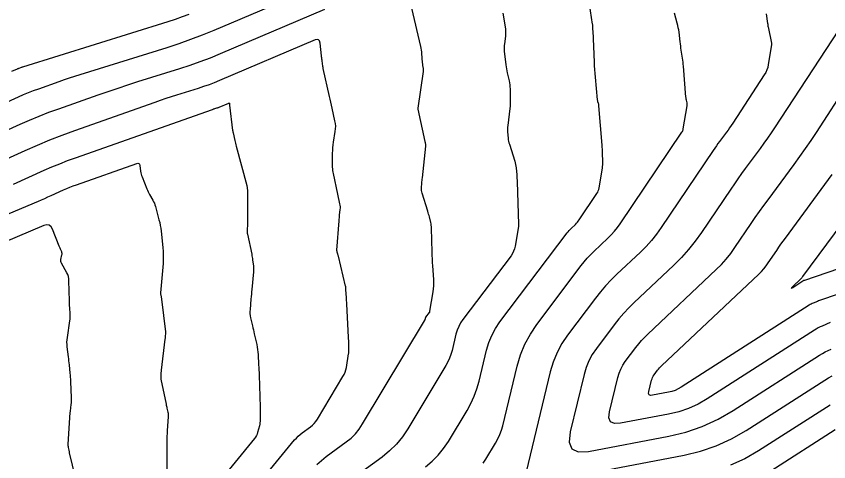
# Model space of a CAD drawing. Extents: x 1354696 to 1366163, y 660729 to 670380.
# Drawn here: x 1360451.9 to 1360523.6, y 664257.6 to 664296.9 of the extents above; entities that cross this region are included whole.
import ezdxf

# ---------------------------------------------------------------- set-up
doc = ezdxf.new("R2010")
doc.units = 0
doc.layers.add('R_Contours', color=7, linetype='Continuous')

msp = doc.modelspace()

# ---------------------------------------------------------------- linework, layer by layer
at = {"layer": 'R_Contours'}
for points in [[(1360488.002, 664257.159), (1360488.593, 664257.638), (1360489.129, 664258.168), (1360489.608, 664258.75), (1360490.031, 664259.383), (1360491.678, 664262.128), (1360492.016, 664262.741), (1360492.304, 664263.374), (1360492.543, 664264.027), (1360492.733, 664264.7), (1360493.397, 664267.434), (1360493.594, 664268.102), (1360493.857, 664268.739), (1360494.184, 664269.346), (1360494.575, 664269.923), (1360500.507, 664277.786), (1360500.588, 664277.889), (1360500.672, 664277.988), (1360500.761, 664278.083), (1360500.854, 664278.174), (1360501.235, 664278.533), (1360501.327, 664278.625), (1360501.414, 664278.722), (1360501.495, 664278.823), (1360501.571, 664278.929), (1360503.133, 664281.243), (1360503.203, 664281.36), (1360503.26, 664281.483), (1360503.303, 664281.611), (1360503.332, 664281.744), (1360503.62, 664283.477), (1360503.642, 664283.63), (1360503.655, 664283.784), (1360503.661, 664283.938), (1360503.66, 664284.092), (1360503.634, 664284.823), (1360503.627, 664284.996), (1360503.618, 664285.169), (1360503.607, 664285.342), (1360503.594, 664285.515), (1360503.316, 664289.002), (1360503.311, 664289.047), (1360503.304, 664289.091), (1360503.294, 664289.135), (1360503.281, 664289.179), (1360503.226, 664289.351), (1360503.213, 664289.394), (1360503.203, 664289.438), (1360503.196, 664289.482), (1360503.19, 664289.527), (1360502.927, 664292.506), (1360502.926, 664292.514), (1360502.927, 664292.523), (1360502.929, 664292.54), (1360502.93, 664292.548), (1360502.93, 664292.557), (1360502.927, 664292.716), (1360502.926, 664292.744), (1360502.926, 664292.772), (1360502.925, 664292.799), (1360502.923, 664292.827), (1360502.79, 664295.616), (1360502.788, 664295.664), (1360502.786, 664295.712), (1360502.784, 664295.76), (1360502.783, 664295.808), (1360502.777, 664296), (1360502.775, 664296.048), (1360502.771, 664296.095), (1360502.766, 664296.143), (1360502.759, 664296.191), (1360502.39, 664298.574)], [(1360479.084, 664297.472), (1360469.877, 664293.56), (1360468.995, 664293.198), (1360468.106, 664292.859), (1360467.208, 664292.541), (1360466.301, 664292.247), (1360462.601, 664291.094), (1360461.722, 664290.815), (1360460.846, 664290.529), (1360459.972, 664290.234), (1360459.101, 664289.931), (1360455.621, 664288.704), (1360454.755, 664288.387), (1360453.897, 664288.053), (1360453.046, 664287.699), (1360452.202, 664287.327), (1360442.459, 664282.902)], [(1360444.918, 664286.523), (1360452.088, 664289.779), (1360452.528, 664289.973), (1360452.973, 664290.158), (1360453.422, 664290.333), (1360453.875, 664290.498), (1360455.693, 664291.14), (1360456.148, 664291.298), (1360456.605, 664291.452), (1360457.063, 664291.602), (1360457.523, 664291.748), (1360465.22, 664294.146), (1360466.27, 664294.488), (1360467.311, 664294.856), (1360468.343, 664295.249), (1360469.365, 664295.668), (1360474.159, 664297.705)], [(1360478.418, 664257.355), (1360478.824, 664257.716), (1360479.254, 664258.051), (1360481.019, 664259.344), (1360481.44, 664259.685), (1360481.821, 664260.063), (1360482.163, 664260.477), (1360482.464, 664260.928), (1360487.927, 664270.03), (1360487.94, 664270.055), (1360487.952, 664270.08), (1360487.962, 664270.107), (1360487.969, 664270.134), (1360487.996, 664270.244), (1360488.004, 664270.271), (1360488.015, 664270.297), (1360488.028, 664270.322), (1360488.044, 664270.345), (1360488.365, 664270.771), (1360488.38, 664270.793), (1360488.391, 664270.815), (1360488.399, 664270.839), (1360488.405, 664270.863), (1360488.692, 664272.596), (1360488.728, 664272.86), (1360488.749, 664273.125), (1360488.753, 664273.39), (1360488.742, 664273.656), (1360488.655, 664274.89), (1360488.636, 664275.184), (1360488.62, 664275.479), (1360488.607, 664275.773), (1360488.597, 664276.068), (1360488.537, 664278.203), (1360488.53, 664278.33), (1360488.516, 664278.455), (1360488.496, 664278.58), (1360488.47, 664278.704), (1360488.351, 664279.198), (1360488.32, 664279.321), (1360488.287, 664279.443), (1360488.252, 664279.565), (1360488.215, 664279.687), (1360487.708, 664281.298), (1360487.679, 664281.406), (1360487.661, 664281.515), (1360487.654, 664281.625), (1360487.657, 664281.736), (1360487.689, 664282.184), (1360487.698, 664282.296), (1360487.708, 664282.408), (1360487.719, 664282.52), (1360487.73, 664282.631), (1360488.043, 664285.431), (1360488.045, 664285.465), (1360488.045, 664285.499), (1360488.042, 664285.532), (1360488.036, 664285.566), (1360488, 664285.732), (1360487.985, 664285.799), (1360487.978, 664285.832), (1360487.351, 664288.687), (1360487.351, 664288.693), (1360487.351, 664288.701), (1360487.351, 664288.704), (1360487.359, 664288.749), (1360487.361, 664288.765), (1360487.364, 664288.782), (1360487.828, 664292.026), (1360487.835, 664292.092), (1360487.837, 664292.158), (1360487.833, 664292.224), (1360487.825, 664292.289), (1360487.782, 664292.551), (1360487.772, 664292.617), (1360487.764, 664292.683), (1360487.757, 664292.749), (1360487.751, 664292.815), (1360487.695, 664293.606), (1360487.68, 664293.759), (1360487.66, 664293.912), (1360487.634, 664294.063), (1360487.601, 664294.214), (1360486.795, 664297.589)], [(1360467.139, 664297.058), (1360466.527, 664296.824), (1360465.909, 664296.606), (1360465.286, 664296.403), (1360452.444, 664292.402), (1360452.404, 664292.389), (1360452.364, 664292.376), (1360452.325, 664292.363), (1360452.285, 664292.349), (1360452.128, 664292.293), (1360452.089, 664292.279), (1360452.05, 664292.264), (1360452.011, 664292.248), (1360451.973, 664292.231), (1360451.487, 664292.01)], [(1360494.832, 664297.147), (1360495.054, 664295.789), (1360495.075, 664295.625), (1360495.083, 664295.46), (1360495.078, 664295.296), (1360495.061, 664295.131), (1360494.966, 664294.471), (1360494.948, 664294.306), (1360494.941, 664294.141), (1360494.945, 664293.976), (1360494.959, 664293.811), (1360495.105, 664292.604), (1360495.129, 664292.425), (1360495.157, 664292.247), (1360495.19, 664292.07), (1360495.228, 664291.894), (1360495.387, 664291.19), (1360495.422, 664291.014), (1360495.448, 664290.836), (1360495.465, 664290.657), (1360495.473, 664290.478), (1360495.49, 664289.589), (1360495.49, 664289.381), (1360495.483, 664289.173), (1360495.469, 664288.966), (1360495.447, 664288.759), (1360495.262, 664287.245), (1360495.249, 664287.107), (1360495.243, 664286.969), (1360495.245, 664286.831), (1360495.253, 664286.693), (1360495.302, 664286.14), (1360495.318, 664286.002), (1360495.342, 664285.866), (1360495.373, 664285.732), (1360495.411, 664285.599), (1360495.889, 664284.107), (1360495.931, 664283.96), (1360495.965, 664283.811), (1360495.99, 664283.661), (1360496.007, 664283.509), (1360496.055, 664282.898), (1360496.067, 664282.746), (1360496.076, 664282.593), (1360496.084, 664282.44), (1360496.091, 664282.287), (1360496.222, 664278.561), (1360496.222, 664278.507), (1360496.22, 664278.453), (1360496.215, 664278.4), (1360496.208, 664278.347), (1360495.92, 664276.613), (1360495.868, 664276.383), (1360495.789, 664276.165), (1360495.685, 664275.957), (1360495.554, 664275.761), (1360491.309, 664270.134), (1360491.106, 664269.834), (1360490.936, 664269.518), (1360490.799, 664269.187), (1360490.696, 664268.839), (1360490.351, 664267.417), (1360490.252, 664267.067), (1360490.128, 664266.727), (1360489.978, 664266.398), (1360489.802, 664266.079), (1360486.461, 664260.511), (1360485.985, 664259.798), (1360485.445, 664259.143), (1360484.842, 664258.546), (1360484.175, 664258.006), (1360481.297, 664255.899)], [(1360493.11, 664257.475), (1360493.339, 664257.818), (1360494.196, 664259.247), (1360494.396, 664259.61), (1360494.567, 664259.985), (1360494.709, 664260.372), (1360494.821, 664260.771), (1360496.097, 664266.028), (1360496.39, 664267.017), (1360496.778, 664267.96), (1360497.262, 664268.859), (1360497.841, 664269.712), (1360501.753, 664274.898), (1360502.014, 664275.229), (1360502.288, 664275.548), (1360502.575, 664275.856), (1360502.876, 664276.152), (1360504.104, 664277.311), (1360504.402, 664277.608), (1360504.683, 664277.92), (1360504.946, 664278.248), (1360505.191, 664278.59), (1360510.643, 664286.669), (1360510.684, 664286.737), (1360510.717, 664286.808), (1360510.742, 664286.882), (1360510.759, 664286.96), (1360511.094, 664288.982), (1360511.102, 664289.047), (1360511.104, 664289.112), (1360511.099, 664289.177), (1360511.088, 664289.242), (1360511.033, 664289.502), (1360511.02, 664289.567), (1360511.009, 664289.632), (1360511.001, 664289.698), (1360510.994, 664289.764), (1360510.774, 664292.486), (1360510.758, 664292.665), (1360510.739, 664292.843), (1360510.716, 664293.021), (1360510.69, 664293.199), (1360510.579, 664293.909), (1360510.552, 664294.087), (1360510.527, 664294.264), (1360510.503, 664294.442), (1360510.482, 664294.621), (1360510.38, 664295.48), (1360510.352, 664295.682), (1360510.316, 664295.882), (1360510.273, 664296.081), (1360510.223, 664296.279), (1360509.977, 664297.162)], [(1360518.071, 664297.099), (1360518.202, 664296.259), (1360518.205, 664296.234), (1360518.209, 664296.209), (1360518.211, 664296.184), (1360518.214, 664296.158), (1360518.222, 664296.057), (1360518.224, 664296.032), (1360518.228, 664296.007), (1360518.232, 664295.982), (1360518.237, 664295.957), (1360518.544, 664294.526), (1360518.551, 664294.484), (1360518.554, 664294.442), (1360518.553, 664294.4), (1360518.548, 664294.357), (1360518.26, 664292.624), (1360518.207, 664292.382), (1360518.13, 664292.15), (1360518.029, 664291.927), (1360517.904, 664291.713), (1360515.126, 664287.467), (1360514.988, 664287.26), (1360514.848, 664287.055), (1360514.704, 664286.852), (1360514.558, 664286.652), (1360513.967, 664285.853), (1360513.82, 664285.652), (1360513.675, 664285.45), (1360513.533, 664285.246), (1360513.393, 664285.041), (1360508.81, 664278.251), (1360508.396, 664277.672), (1360507.952, 664277.119), (1360507.478, 664276.591), (1360506.974, 664276.088), (1360504.897, 664274.129), (1360504.389, 664273.629), (1360503.903, 664273.109), (1360503.44, 664272.57), (1360502.999, 664272.01), (1360500.55, 664268.763), (1360500.04, 664268.012), (1360499.614, 664267.221), (1360499.273, 664266.391), (1360499.015, 664265.521), (1360496.879, 664256.715)], [(1360524.448, 664295.665), (1360518.816, 664287.058), (1360518.509, 664286.596), (1360518.195, 664286.139), (1360517.875, 664285.687), (1360517.549, 664285.239), (1360516.23, 664283.456), (1360515.903, 664283.009), (1360515.58, 664282.558), (1360515.263, 664282.104), (1360514.95, 664281.646), (1360512.372, 664277.825), (1360511.818, 664277.052), (1360511.225, 664276.313), (1360510.592, 664275.608), (1360509.919, 664274.937), (1360506.407, 664271.624), (1360505.941, 664271.166), (1360505.497, 664270.69), (1360505.072, 664270.196), (1360504.668, 664269.683), (1360503.093, 664267.595), (1360502.729, 664267.059), (1360502.426, 664266.495), (1360502.182, 664265.902), (1360501.998, 664265.28), (1360500.77, 664260.22), (1360500.679, 664259.322), (1360500.919, 664258.738), (1360501.49, 664258.469), (1360502.392, 664258.514), (1360509.467, 664259.855), (1360510.974, 664260.215), (1360512.427, 664260.713), (1360513.825, 664261.348), (1360515.168, 664262.122), (1360522.787, 664267), (1360523.034, 664267.15), (1360523.285, 664267.29), (1360523.543, 664267.42), (1360523.805, 664267.539)], [(1360470.763, 664252.58), (1360476.463, 664259.516), (1360476.613, 664259.687), (1360476.773, 664259.849), (1360476.943, 664260), (1360477.123, 664260.14), (1360477.862, 664260.681), (1360478.039, 664260.824), (1360478.198, 664260.982), (1360478.341, 664261.156), (1360478.467, 664261.344), (1360480.722, 664265.101), (1360480.827, 664265.296), (1360480.912, 664265.497), (1360480.978, 664265.706), (1360481.024, 664265.922), (1360481.222, 664267.119), (1360481.231, 664267.18), (1360481.238, 664267.241), (1360481.242, 664267.302), (1360481.245, 664267.364), (1360481.248, 664267.611), (1360481.249, 664267.673), (1360481.248, 664267.734), (1360481.247, 664267.796), (1360481.246, 664267.858), (1360481.233, 664268.225), (1360481.23, 664268.307), (1360481.227, 664268.389), (1360481.223, 664268.47), (1360481.219, 664268.552), (1360481.065, 664271.531), (1360481.058, 664271.662), (1360481.05, 664271.793), (1360481.042, 664271.924), (1360481.033, 664272.054), (1360480.981, 664272.79), (1360480.979, 664272.815), (1360480.978, 664272.839), (1360480.977, 664272.863), (1360480.976, 664272.887), (1360480.973, 664272.985), (1360480.972, 664273.009), (1360480.97, 664273.033), (1360480.966, 664273.057), (1360480.961, 664273.081), (1360480.321, 664275.736), (1360480.31, 664275.78), (1360480.299, 664275.823), (1360480.286, 664275.867), (1360480.273, 664275.909), (1360480.219, 664276.081), (1360480.208, 664276.124), (1360480.201, 664276.168), (1360480.198, 664276.212), (1360480.199, 664276.256), (1360480.388, 664278.857), (1360480.397, 664278.981), (1360480.408, 664279.105), (1360480.42, 664279.228), (1360480.433, 664279.351), (1360480.488, 664279.845), (1360480.497, 664279.968), (1360480.495, 664280.09), (1360480.484, 664280.212), (1360480.463, 664280.334), (1360480.12, 664281.904), (1360480.09, 664282.042), (1360480.06, 664282.18), (1360480.03, 664282.318), (1360480, 664282.456), (1360479.878, 664283.008), (1360479.852, 664283.146), (1360479.833, 664283.285), (1360479.821, 664283.425), (1360479.817, 664283.566), (1360479.815, 664284.816), (1360479.819, 664285.057), (1360479.834, 664285.297), (1360479.858, 664285.536), (1360479.893, 664285.774), (1360480.051, 664286.725), (1360480.078, 664286.962), (1360480.083, 664287.199), (1360480.063, 664287.434), (1360480.021, 664287.67), (1360479.763, 664288.774), (1360479.703, 664289.037), (1360479.643, 664289.299), (1360479.584, 664289.562), (1360479.526, 664289.825), (1360478.986, 664292.28), (1360478.967, 664292.372), (1360478.951, 664292.464), (1360478.936, 664292.557), (1360478.924, 664292.65), (1360478.878, 664293.022), (1360478.867, 664293.116), (1360478.857, 664293.209), (1360478.846, 664293.302), (1360478.836, 664293.395), (1360478.714, 664294.528), (1360478.668, 664294.71), (1360478.577, 664294.815), (1360478.441, 664294.843), (1360478.26, 664294.795), (1360469.838, 664291.217), (1360469.374, 664291.026), (1360468.905, 664290.848), (1360468.432, 664290.681), (1360467.955, 664290.525), (1360466.037, 664289.928), (1360465.558, 664289.776), (1360465.081, 664289.62), (1360464.605, 664289.46), (1360464.131, 664289.295), (1360457.023, 664286.787), (1360455.915, 664286.383), (1360454.818, 664285.954), (1360453.729, 664285.502), (1360452.651, 664285.027), (1360447.393, 664282.639)], [(1360523.728, 664269.868), (1360523.013, 664269.562), (1360522.836, 664269.482), (1360522.663, 664269.395), (1360522.493, 664269.301), (1360522.328, 664269.199), (1360512.874, 664263.147), (1360512.069, 664262.683), (1360511.231, 664262.302), (1360510.36, 664262.004), (1360509.457, 664261.788), (1360505.216, 664260.985), (1360504.676, 664260.958), (1360504.334, 664261.119), (1360504.19, 664261.469), (1360504.245, 664262.007), (1360504.98, 664265.04), (1360505.091, 664265.412), (1360505.237, 664265.768), (1360505.419, 664266.106), (1360505.637, 664266.427), (1360506.581, 664267.678), (1360506.823, 664267.986), (1360507.077, 664268.282), (1360507.344, 664268.567), (1360507.623, 664268.842), (1360513.665, 664274.542), (1360514.119, 664274.994), (1360514.545, 664275.469), (1360514.944, 664275.966), (1360515.316, 664276.486), (1360516.752, 664278.613), (1360517.114, 664279.143), (1360517.481, 664279.669), (1360517.854, 664280.19), (1360518.233, 664280.708), (1360520.54, 664283.826), (1360521.047, 664284.521), (1360521.543, 664285.223), (1360522.029, 664285.932), (1360522.505, 664286.648), (1360525.376, 664291.035)], [(1360451.663, 664282.074), (1360454.364, 664283.301), (1360455.042, 664283.6), (1360455.727, 664283.884), (1360456.417, 664284.154), (1360457.114, 664284.408), (1360469.22, 664288.679), (1360469.268, 664288.696), (1360469.316, 664288.712), (1360469.365, 664288.728), (1360469.413, 664288.743), (1360469.608, 664288.804), (1360469.657, 664288.82), (1360469.705, 664288.837), (1360469.752, 664288.855), (1360469.799, 664288.874), (1360470.654, 664289.237), (1360470.672, 664289.242), (1360470.686, 664289.239), (1360470.696, 664289.229), (1360470.7, 664289.21), (1360470.71, 664289.121), (1360470.712, 664289.099), (1360470.715, 664289.076), (1360470.717, 664289.054), (1360470.72, 664289.032), (1360470.991, 664286.798), (1360470.993, 664286.781), (1360470.995, 664286.765), (1360470.998, 664286.748), (1360471.002, 664286.732), (1360471.016, 664286.666), (1360471.023, 664286.634), (1360471.031, 664286.601), (1360471.19, 664285.919), (1360471.218, 664285.8), (1360471.247, 664285.681), (1360471.277, 664285.562), (1360471.308, 664285.444), (1360472.24, 664281.964), (1360472.249, 664281.926), (1360472.257, 664281.888), (1360472.263, 664281.85), (1360472.268, 664281.811), (1360472.285, 664281.656), (1360472.289, 664281.618), (1360472.291, 664281.579), (1360472.293, 664281.54), (1360472.294, 664281.501), (1360472.315, 664278.89), (1360472.315, 664278.787), (1360472.312, 664278.684), (1360472.307, 664278.581), (1360472.3, 664278.478), (1360472.266, 664278.066), (1360472.262, 664277.963), (1360472.265, 664277.861), (1360472.275, 664277.759), (1360472.293, 664277.658), (1360472.67, 664275.894), (1360472.696, 664275.766), (1360472.719, 664275.638), (1360472.739, 664275.509), (1360472.757, 664275.38), (1360472.82, 664274.862), (1360472.832, 664274.732), (1360472.838, 664274.602), (1360472.836, 664274.473), (1360472.827, 664274.343), (1360472.683, 664272.802), (1360472.663, 664272.588), (1360472.643, 664272.374), (1360472.624, 664272.159), (1360472.605, 664271.945), (1360472.524, 664271.023), (1360472.515, 664270.841), (1360472.521, 664270.659), (1360472.54, 664270.479), (1360472.575, 664270.3), (1360472.74, 664269.586), (1360472.781, 664269.407), (1360472.822, 664269.228), (1360472.863, 664269.05), (1360472.903, 664268.871), (1360473.118, 664267.923), (1360473.162, 664267.704), (1360473.197, 664267.485), (1360473.223, 664267.264), (1360473.239, 664267.041), (1360473.286, 664266.135), (1360473.297, 664265.91), (1360473.307, 664265.684), (1360473.317, 664265.459), (1360473.325, 664265.233), (1360473.422, 664262.418), (1360473.426, 664262.28), (1360473.428, 664262.142), (1360473.429, 664262.004), (1360473.428, 664261.866), (1360473.42, 664261.315), (1360473.414, 664261.177), (1360473.4, 664261.041), (1360473.378, 664260.906), (1360473.348, 664260.772), (1360473.195, 664260.172), (1360473.151, 664260.031), (1360473.093, 664259.898), (1360473.02, 664259.771), (1360472.932, 664259.653), (1360467.26, 664252.752)], [(1360445.088, 664276.895), (1360453.857, 664280.585), (1360454.136, 664280.704), (1360454.415, 664280.825), (1360454.693, 664280.948), (1360454.971, 664281.072), (1360456.078, 664281.575), (1360456.356, 664281.698), (1360456.636, 664281.814), (1360456.919, 664281.925), (1360457.205, 664282.029), (1360462.524, 664283.905), (1360462.633, 664283.927), (1360462.716, 664283.906), (1360462.772, 664283.841), (1360462.801, 664283.734), (1360462.865, 664283.218), (1360462.885, 664283.09), (1360462.913, 664282.964), (1360462.949, 664282.84), (1360462.993, 664282.718), (1360463.408, 664281.678), (1360463.464, 664281.544), (1360463.525, 664281.413), (1360463.59, 664281.284), (1360463.661, 664281.157), (1360463.953, 664280.655), (1360464.021, 664280.527), (1360464.081, 664280.396), (1360464.132, 664280.262), (1360464.174, 664280.123), (1360464.492, 664278.933), (1360464.553, 664278.687), (1360464.604, 664278.44), (1360464.646, 664278.19), (1360464.678, 664277.939), (1360464.832, 664276.496), (1360464.843, 664276.38), (1360464.852, 664276.263), (1360464.857, 664276.146), (1360464.859, 664276.029), (1360464.863, 664275.56), (1360464.863, 664275.442), (1360464.86, 664275.325), (1360464.854, 664275.208), (1360464.846, 664275.091), (1360464.634, 664272.507), (1360464.632, 664272.459), (1360464.633, 664272.411), (1360464.638, 664272.363), (1360464.647, 664272.315), (1360464.688, 664272.124), (1360464.697, 664272.076), (1360464.706, 664272.028), (1360464.713, 664271.98), (1360464.72, 664271.931), (1360465.072, 664269.062), (1360465.073, 664269.052), (1360465.073, 664269.043), (1360465.073, 664269.033), (1360465.073, 664269.023), (1360465.068, 664268.975), (1360465.066, 664268.947), (1360465.038, 664268.633), (1360465.033, 664268.578), (1360465.028, 664268.523), (1360465.022, 664268.467), (1360465.015, 664268.412), (1360464.684, 664265.661), (1360464.677, 664265.595), (1360464.67, 664265.529), (1360464.665, 664265.463), (1360464.66, 664265.397), (1360464.645, 664265.132), (1360464.643, 664265.065), (1360464.646, 664265), (1360464.653, 664264.934), (1360464.664, 664264.869), (1360465.114, 664262.687), (1360465.133, 664262.596), (1360465.153, 664262.505), (1360465.173, 664262.414), (1360465.195, 664262.323), (1360465.282, 664261.961), (1360465.3, 664261.87), (1360465.311, 664261.778), (1360465.315, 664261.686), (1360465.312, 664261.593), (1360465.22, 664260.334), (1360465.205, 664260.093), (1360465.193, 664259.852), (1360465.186, 664259.611), (1360465.184, 664259.369), (1360465.177, 664256.757)], [(1360535.203, 664276.054), (1360522.962, 664271.886), (1360522.867, 664271.853), (1360522.774, 664271.818), (1360522.681, 664271.781), (1360522.588, 664271.743), (1360522.221, 664271.586), (1360522.13, 664271.544), (1360522.04, 664271.5), (1360521.953, 664271.451), (1360521.868, 664271.399), (1360510.579, 664264.172), (1360510.312, 664264.018), (1360510.035, 664263.892), (1360509.746, 664263.793), (1360509.447, 664263.722), (1360508.041, 664263.455), (1360507.862, 664263.446), (1360507.749, 664263.5), (1360507.701, 664263.616), (1360507.719, 664263.794), (1360507.963, 664264.799), (1360508, 664264.923), (1360508.048, 664265.041), (1360508.108, 664265.153), (1360508.181, 664265.259), (1360508.494, 664265.674), (1360508.574, 664265.776), (1360508.658, 664265.874), (1360508.746, 664265.969), (1360508.839, 664266.059), (1360517.412, 664274.147), (1360517.645, 664274.38), (1360517.864, 664274.624), (1360518.07, 664274.88), (1360518.261, 664275.147), (1360519, 664276.242), (1360519.186, 664276.514), (1360519.375, 664276.784), (1360519.567, 664277.053), (1360519.762, 664277.319), (1360523.908, 664282.923)], [(1360527.634, 664282.503), (1360521.29, 664273.93), (1360521.279, 664273.915), (1360521.269, 664273.9), (1360521.258, 664273.885), (1360521.248, 664273.87), (1360521.206, 664273.809), (1360521.196, 664273.794), (1360521.184, 664273.779), (1360521.172, 664273.766), (1360521.159, 664273.753), (1360520.389, 664273.027), (1360520.292, 664272.929), (1360520.267, 664272.888), (1360520.313, 664272.903), (1360520.431, 664272.973), (1360521.408, 664273.599), (1360521.413, 664273.601), (1360521.418, 664273.604), (1360521.423, 664273.607), (1360521.428, 664273.609), (1360521.449, 664273.618), (1360521.459, 664273.622), (1360521.47, 664273.626), (1360534.779, 664278.158)], [(1360457.132, 664256.215), (1360456.609, 664258.387), (1360456.595, 664258.446), (1360456.581, 664258.506), (1360456.568, 664258.566), (1360456.556, 664258.626), (1360456.506, 664258.866), (1360456.496, 664258.926), (1360456.49, 664258.986), (1360456.487, 664259.047), (1360456.489, 664259.108), (1360456.628, 664261.488), (1360456.638, 664261.633), (1360456.65, 664261.778), (1360456.664, 664261.923), (1360456.68, 664262.068), (1360456.75, 664262.647), (1360456.764, 664262.791), (1360456.773, 664262.936), (1360456.775, 664263.082), (1360456.772, 664263.227), (1360456.709, 664264.686), (1360456.7, 664264.867), (1360456.689, 664265.048), (1360456.675, 664265.228), (1360456.658, 664265.409), (1360456.586, 664266.13), (1360456.568, 664266.311), (1360456.548, 664266.491), (1360456.527, 664266.671), (1360456.505, 664266.851), (1360456.394, 664267.722), (1360456.375, 664267.927), (1360456.37, 664268.132), (1360456.381, 664268.337), (1360456.405, 664268.541), (1360456.636, 664270.021), (1360456.654, 664270.168), (1360456.664, 664270.315), (1360456.665, 664270.463), (1360456.658, 664270.611), (1360456.611, 664271.205), (1360456.6, 664271.353), (1360456.592, 664271.501), (1360456.586, 664271.65), (1360456.581, 664271.799), (1360456.544, 664273.556), (1360456.529, 664273.742), (1360456.492, 664273.923), (1360456.433, 664274.097), (1360456.352, 664274.266), (1360455.891, 664275.099), (1360455.855, 664275.181), (1360455.834, 664275.264), (1360455.83, 664275.35), (1360455.842, 664275.439), (1360455.93, 664275.841), (1360455.939, 664275.908), (1360455.938, 664275.975), (1360455.927, 664276.04), (1360455.904, 664276.104), (1360455.794, 664276.358), (1360455.767, 664276.421), (1360455.74, 664276.485), (1360455.714, 664276.549), (1360455.688, 664276.613), (1360455.094, 664278.107), (1360454.967, 664278.33), (1360454.799, 664278.457), (1360454.591, 664278.487), (1360454.343, 664278.423), (1360444.893, 664274.445)], [(1360497.714, 664255.692), (1360510.826, 664258.178), (1360512.275, 664258.524), (1360513.671, 664259.002), (1360515.015, 664259.613), (1360516.306, 664260.356), (1360523.247, 664264.8), (1360523.574, 664265), (1360523.908, 664265.185)], [(1360523.707, 664262.6), (1360517.391, 664258.557), (1360516.179, 664257.859), (1360514.918, 664257.286)], [(1360524.167, 664260.401), (1360518.475, 664256.757)]]:
    msp.add_lwpolyline(points, dxfattribs=at)

doc.saveas('drawing.dxf')
